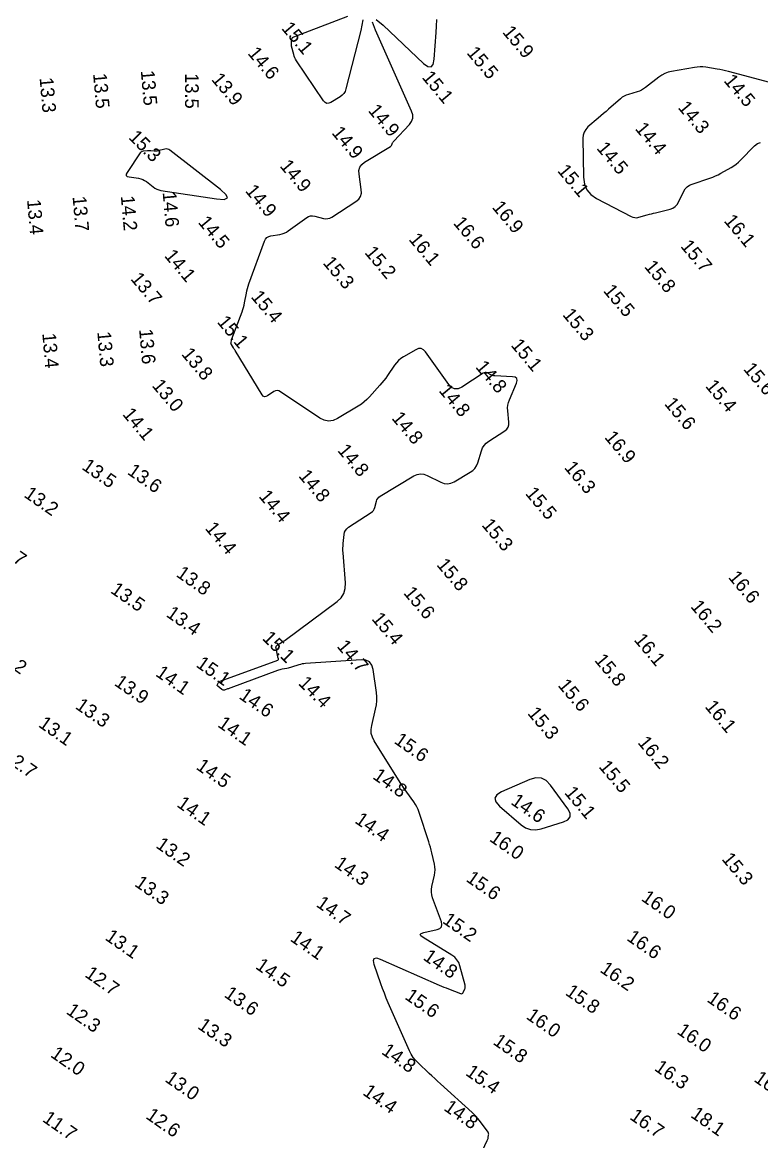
# Model space of a CAD drawing. Extents: x 988130 to 1132882, y 654656 to 841453.
# Drawn here: x 1101312.3 to 1101582.6, y 687344.8 to 687754.5 of the extents above; entities that cross this region are included whole.
import ezdxf

# ---------------------------------------------------------------- set-up
doc = ezdxf.new("R2010")
doc.units = 0
doc.layers.add('V-TOPO-MAJR', color=7, linetype='Continuous')
doc.layers.add('V-TOPO-SOUN', color=7, linetype='Continuous')

msp = doc.modelspace()

# ---------------------------------------------------------------- linework, layer by layer
at = {"layer": 'V-TOPO-MAJR'}
for points in [[(1101436.97, 687755.44), (1101436.27, 687751.56), (1101430.8, 687730.13), (1101430.48, 687729.24), (1101430.02, 687728.45), (1101429.41, 687727.78), (1101428.65, 687727.22), (1101425.3, 687725.19), (1101424.51, 687724.85), (1101423.78, 687724.83), (1101423.13, 687725.15), (1101422.54, 687725.8), (1101412.68, 687740.44), (1101412.36, 687740.97), (1101412.08, 687741.53), (1101411.85, 687742.11), (1101411.67, 687742.71), (1101410.91, 687745.74), (1101410.84, 687746.07), (1101410.81, 687746.39), (1101410.81, 687746.72), (1101410.83, 687747.05), (1101411.01, 687748.37), (1101411.09, 687748.67), (1101411.23, 687748.92), (1101411.44, 687749.12), (1101411.72, 687749.26), (1101431.46, 687756.76)], [(1101441.91, 687755.59), (1101444.37, 687753.53), (1101459.19, 687739.47), (1101460.77, 687738.3), (1101461.94, 687738.17), (1101462.72, 687739.06), (1101463.1, 687740.98), (1101463.81, 687750.75), (1101463.98, 687753.18), (1101464.12, 687755.61)], [(1101475.41, 687329.71), (1101482.54, 687344.8), (1101482.65, 687345.05), (1101482.74, 687345.3), (1101482.81, 687345.56), (1101482.86, 687345.82), (1101483.04, 687346.88), (1101483.06, 687347.14), (1101483.03, 687347.39), (1101482.95, 687347.62), (1101482.81, 687347.84), (1101479.67, 687352.16), (1101479.08, 687352.93), (1101478.45, 687353.68), (1101477.78, 687354.38), (1101477.07, 687355.06), (1101465.37, 687365.65), (1101464.34, 687366.58), (1101463.32, 687367.53), (1101462.29, 687368.47), (1101461.28, 687369.42), (1101457.22, 687373.23), (1101456.26, 687374.23), (1101455.41, 687375.3), (1101454.68, 687376.45), (1101454.07, 687377.69), (1101446.3, 687395.33), (1101445.57, 687397.04), (1101444.88, 687398.77), (1101444.22, 687400.51), (1101443.59, 687402.26), (1101441.17, 687409.3), (1101440.85, 687410.74), (1101441.11, 687411.56), (1101441.94, 687411.75), (1101443.36, 687411.31), (1101464.96, 687401.76), (1101465.8, 687401.4), (1101466.63, 687401.05), (1101467.48, 687400.71), (1101468.32, 687400.38), (1101472.76, 687398.69), (1101473.06, 687398.62), (1101473.33, 687398.66), (1101473.54, 687398.81), (1101473.71, 687399.08), (1101474.3, 687400.38), (1101474.41, 687400.7), (1101474.47, 687401.03), (1101474.47, 687401.37), (1101474.41, 687401.71), (1101472.53, 687408.77), (1101472.09, 687409.99), (1101471.45, 687411.06), (1101470.61, 687411.98), (1101469.56, 687412.75), (1101459.01, 687419.2), (1101458.23, 687419.8), (1101458.02, 687420.3), (1101458.38, 687420.71), (1101459.31, 687421.03), (1101464.16, 687422.11), (1101465.17, 687422.49), (1101465.77, 687423.09), (1101465.96, 687423.92), (1101465.73, 687424.98), (1101462.5, 687433.79), (1101462.21, 687434.79), (1101462.07, 687435.8), (1101462.08, 687436.82), (1101462.24, 687437.85), (1101463.19, 687442), (1101463.37, 687443.03), (1101463.43, 687444.06), (1101463.37, 687445.08), (1101463.19, 687446.11), (1101462.25, 687450.21), (1101462, 687451.24), (1101461.74, 687452.25), (1101461.44, 687453.27), (1101461.13, 687454.27), (1101457.64, 687465.05), (1101457.26, 687466.08), (1101456.81, 687467.06), (1101456.28, 687468), (1101455.67, 687468.9), (1101453.09, 687472.43), (1101452.45, 687473.32), (1101451.83, 687474.22), (1101451.23, 687475.13), (1101450.64, 687476.05), (1101441.14, 687491.29), (1101440.47, 687492.62), (1101440.09, 687494), (1101440.01, 687495.43), (1101440.22, 687496.9), (1101441.66, 687502.9), (1101441.95, 687504.4), (1101442.09, 687505.91), (1101442.09, 687507.43), (1101441.95, 687508.95), (1101440.74, 687517.36), (1101440.26, 687519.02), (1101439.37, 687520.17), (1101438.06, 687520.8), (1101436.34, 687520.93), (1101416.03, 687519.58), (1101415.42, 687519.52), (1101414.8, 687519.42), (1101414.2, 687519.29), (1101413.6, 687519.12), (1101410.87, 687518.27), (1101410.45, 687518.15), (1101410.02, 687518.03), (1101409.59, 687517.93), (1101409.16, 687517.83), (1101407.43, 687517.47), (1101407, 687517.38), (1101406.57, 687517.26), (1101406.15, 687517.13), (1101405.73, 687516.99), (1101388.6, 687510.69), (1101388.32, 687510.59), (1101388.04, 687510.49), (1101387.76, 687510.38), (1101387.48, 687510.28), (1101386.36, 687509.88), (1101386.08, 687509.81), (1101385.82, 687509.82), (1101385.57, 687509.9), (1101385.34, 687510.05), (1101383.84, 687511.27), (1101383.72, 687511.41), (1101383.66, 687511.56), (1101383.66, 687511.72), (1101383.73, 687511.89), (1101384.15, 687512.59), (1101384.26, 687512.76), (1101384.4, 687512.89), (1101384.56, 687513.01), (1101384.74, 687513.09), (1101405.83, 687520.84), (1101405.96, 687520.91), (1101406.04, 687521.01), (1101406.08, 687521.13), (1101406.06, 687521.28), (1101405.9, 687521.94), (1101405.86, 687522.1), (1101405.82, 687522.27), (1101405.78, 687522.43), (1101405.75, 687522.6), (1101405.21, 687525.24), (1101405.18, 687525.62), (1101405.26, 687525.95), (1101405.45, 687526.23), (1101405.75, 687526.46), (1101407.15, 687527.3), (1101407.5, 687527.51), (1101407.85, 687527.73), (1101408.18, 687527.96), (1101408.51, 687528.2), (1101427.53, 687542.34), (1101429, 687543.72), (1101430, 687545.31), (1101430.54, 687547.11), (1101430.61, 687549.12), (1101429.75, 687560.15), (1101429.7, 687561), (1101429.7, 687561.84), (1101429.72, 687562.68), (1101429.79, 687563.52), (1101430.13, 687566.89), (1101430.3, 687567.68), (1101430.62, 687568.38), (1101431.09, 687568.99), (1101431.72, 687569.5), (1101440, 687574.91), (1101440.47, 687575.27), (1101440.84, 687575.7), (1101441.12, 687576.19), (1101441.32, 687576.74), (1101441.93, 687579.08), (1101442.13, 687579.63), (1101442.42, 687580.11), (1101442.8, 687580.52), (1101443.27, 687580.86), (1101455.7, 687588.31), (1101456.9, 687588.86), (1101458.1, 687589.07), (1101459.32, 687588.95), (1101460.55, 687588.5), (1101465.5, 687586.05), (1101466.73, 687585.59), (1101467.95, 687585.47), (1101469.17, 687585.67), (1101470.37, 687586.2), (1101476.33, 687589.67), (1101477.26, 687590.32), (1101478.02, 687591.1), (1101478.61, 687592.02), (1101479.04, 687593.07), (1101480.42, 687597.53), (1101480.85, 687598.59), (1101481.43, 687599.52), (1101482.17, 687600.34), (1101483.07, 687601.03), (1101488.94, 687604.83), (1101489.7, 687605.46), (1101490.2, 687606.21), (1101490.47, 687607.07), (1101490.48, 687608.05), (1101490.04, 687612.21), (1101490, 687613.25), (1101490.08, 687614.26), (1101490.3, 687615.25), (1101490.64, 687616.23), (1101493.21, 687622.33), (1101493.47, 687623.3), (1101493.31, 687624.01), (1101492.74, 687624.47), (1101491.75, 687624.66), (1101485.37, 687625.02), (1101484.98, 687625.06), (1101484.6, 687625.14), (1101484.23, 687625.25), (1101483.87, 687625.4), (1101482.45, 687626.07), (1101482.09, 687626.19), (1101481.75, 687626.21), (1101481.41, 687626.14), (1101481.07, 687625.97), (1101473.22, 687620.89), (1101471.85, 687620.25), (1101470.6, 687620.2), (1101469.46, 687620.71), (1101468.42, 687621.81), (1101459.94, 687633.78), (1101459.17, 687634.59), (1101458.31, 687635), (1101457.36, 687634.99), (1101456.33, 687634.57), (1101451.82, 687631.95), (1101450.88, 687631.33), (1101450.02, 687630.61), (1101449.25, 687629.81), (1101448.56, 687628.91), (1101445.99, 687625.12), (1101445.34, 687624.19), (1101444.65, 687623.28), (1101443.93, 687622.39), (1101443.18, 687621.53), (1101439.39, 687617.27), (1101438.47, 687616.32), (1101437.49, 687615.44), (1101436.44, 687614.64), (1101435.33, 687613.92), (1101427.71, 687609.36), (1101426.07, 687608.63), (1101424.44, 687608.41), (1101422.82, 687608.71), (1101421.22, 687609.52), (1101406.78, 687619.2), (1101406.19, 687619.49), (1101405.6, 687619.59), (1101405, 687619.5), (1101404.41, 687619.21), (1101402.03, 687617.65), (1101401.46, 687617.39), (1101400.95, 687617.37), (1101400.5, 687617.61), (1101400.1, 687618.09), (1101390.22, 687634.26), (1101390.06, 687634.51), (1101389.9, 687634.77), (1101389.75, 687635.02), (1101389.59, 687635.27), (1101388.84, 687636.48), (1101388.76, 687636.65), (1101388.71, 687636.81), (1101388.7, 687636.99), (1101388.72, 687637.17), (1101388.86, 687637.91), (1101388.9, 687638.09), (1101388.95, 687638.27), (1101389, 687638.45), (1101389.06, 687638.62), (1101392.76, 687648.42), (1101393.06, 687649.25), (1101393.31, 687650.09), (1101393.53, 687650.95), (1101393.71, 687651.81), (1101394.36, 687655.29), (1101394.54, 687656.16), (1101394.75, 687657.01), (1101395, 687657.86), (1101395.29, 687658.7), (1101401.03, 687674.36), (1101401.39, 687675.08), (1101401.89, 687675.63), (1101402.52, 687676.02), (1101403.29, 687676.25), (1101406.63, 687676.84), (1101407.45, 687677.03), (1101408.23, 687677.3), (1101408.97, 687677.67), (1101409.68, 687678.12), (1101416.44, 687682.99), (1101417.13, 687683.39), (1101417.85, 687683.61), (1101418.61, 687683.66), (1101419.39, 687683.54), (1101422.6, 687682.69), (1101423.39, 687682.56), (1101424.15, 687682.59), (1101424.89, 687682.79), (1101425.6, 687683.16), (1101434.43, 687688.84), (1101435.46, 687689.7), (1101436.14, 687690.72), (1101436.46, 687691.9), (1101436.43, 687693.24), (1101435.59, 687698.93), (1101435.56, 687700.27), (1101435.89, 687701.44), (1101436.58, 687702.44), (1101437.63, 687703.27), (1101447.07, 687709.01), (1101447.24, 687709.12), (1101447.37, 687709.26), (1101447.48, 687709.42), (1101447.57, 687709.59), (1101447.87, 687710.35), (1101447.95, 687710.53), (1101448.05, 687710.71), (1101448.16, 687710.87), (1101448.29, 687711.02), (1101454.03, 687717.12), (1101454.83, 687718.21), (1101455.24, 687719.38), (1101455.24, 687720.62), (1101454.85, 687721.92), (1101441.67, 687751.63), (1101440.56, 687754.64)], [(1101585.97, 687732.45), (1101570.83, 687736.49), (1101569.81, 687736.75), (1101568.78, 687736.99), (1101567.75, 687737.19), (1101566.71, 687737.37), (1101562.55, 687738.05), (1101561.51, 687738.18), (1101560.47, 687738.21), (1101559.43, 687738.16), (1101558.4, 687738.02), (1101550.05, 687736.54), (1101548.78, 687736.24), (1101547.57, 687735.79), (1101546.43, 687735.19), (1101545.35, 687734.45), (1101540.42, 687730.59), (1101539.73, 687730.11), (1101539.01, 687729.69), (1101538.25, 687729.35), (1101537.46, 687729.08), (1101534.21, 687728.14), (1101533.42, 687727.86), (1101532.68, 687727.5), (1101531.97, 687727.07), (1101531.32, 687726.55), (1101526.96, 687722.73), (1101526.02, 687721.91), (1101525.08, 687721.09), (1101524.14, 687720.27), (1101523.2, 687719.45), (1101519.42, 687716.18), (1101518.6, 687715.31), (1101518.01, 687714.33), (1101517.67, 687713.24), (1101517.57, 687712.05), (1101517.8, 687697.74), (1101518.13, 687695.28), (1101519.03, 687693.17), (1101520.51, 687691.42), (1101522.55, 687690.02), (1101535.17, 687683.4), (1101535.88, 687683.11), (1101536.6, 687682.96), (1101537.34, 687682.95), (1101538.09, 687683.1), (1101541.13, 687683.96), (1101541.89, 687684.18), (1101542.65, 687684.38), (1101543.42, 687684.58), (1101544.18, 687684.78), (1101549.48, 687686.11), (1101550.47, 687686.46), (1101551.32, 687687), (1101552.02, 687687.73), (1101552.57, 687688.63), (1101554.46, 687692.61), (1101555.01, 687693.52), (1101555.7, 687694.27), (1101556.53, 687694.86), (1101557.51, 687695.29), (1101564.08, 687697.45), (1101565.11, 687697.82), (1101566.12, 687698.23), (1101567.1, 687698.7), (1101568.06, 687699.21), (1101571.87, 687701.36), (1101572.8, 687701.93), (1101573.68, 687702.56), (1101574.51, 687703.26), (1101575.29, 687704.01), (1101580.34, 687709.25), (1101581.47, 687710.13), (1101582.64, 687710.5)]]:
    msp.add_lwpolyline(points, dxfattribs=at)
for points in [[(1101361.26, 687707.33), (1101360.95, 687707.31), (1101360.63, 687707.32), (1101359.37, 687707.4), (1101359.05, 687707.41), (1101358.73, 687707.42), (1101358.41, 687707.41), (1101358.1, 687707.4), (1101356.55, 687707.3), (1101356.2, 687707.25), (1101355.9, 687707.12), (1101355.64, 687706.92), (1101355.42, 687706.65), (1101350.66, 687699.52), (1101350.35, 687698.89), (1101350.37, 687698.4), (1101350.72, 687698.06), (1101351.41, 687697.87), (1101354.9, 687697.39), (1101355.67, 687697.24), (1101356.39, 687696.98), (1101357.08, 687696.63), (1101357.72, 687696.18), (1101360.21, 687694.2), (1101360.85, 687693.75), (1101361.53, 687693.39), (1101362.26, 687693.13), (1101363.02, 687692.97), (1101383.38, 687689.87), (1101386.21, 687689.67), (1101387.4, 687690.17), (1101386.94, 687691.38), (1101384.85, 687693.3), (1101366.36, 687707.65), (1101365.91, 687707.93), (1101365.45, 687708.09), (1101364.95, 687708.13), (1101364.44, 687708.06), (1101361.88, 687707.43), (1101361.57, 687707.37)], [(1101485.36, 687470.24), (1101485.68, 687468.87), (1101487.03, 687467.35), (1101494.92, 687460.55), (1101496.6, 687459.41), (1101498.38, 687458.77), (1101500.27, 687458.65), (1101502.26, 687459.04), (1101510.45, 687461.61), (1101512.08, 687462.38), (1101512.89, 687463.44), (1101512.87, 687464.76), (1101512.02, 687466.36), (1101505.71, 687475.08), (1101504.14, 687476.73), (1101502.36, 687477.62), (1101500.37, 687477.75), (1101498.18, 687477.12), (1101487.8, 687472.53), (1101486.07, 687471.46)]]:
    msp.add_lwpolyline(points, close=True, dxfattribs=at)

# ---------------------------------------------------------------- texts
at = {"layer": 'V-TOPO-SOUN'}
for s, rotation, p in [('15.1 ', 310, (1101406.95, 687752.26)), ('15.9 ', 310, (1101487.86, 687750.84)), ('14.6 ', 310, (1101394.59, 687743.08)), ('15.5 ', 310, (1101474.79, 687743.24)), ('13.5 ', 275, (1101338.2, 687735.72)), ('13.5 ', 275, (1101355.67, 687736.8)), ('13.5 ', 270, (1101371.9, 687735.9)), ('13.9 ', 310, (1101381.3, 687733.51)), ('15.1 ', 310, (1101458.39, 687734.28)), ('14.5 ', 310, (1101568.9, 687733.04)), ('13.3 ', 275, (1101318.61, 687734.17)), ('14.9 ', 310, (1101438.68, 687722.09)), ('14.3 ', 310, (1101552.11, 687723.22)), ('15.3 ', 315, (1101350.89, 687712.14)), ('14.9 ', 310, (1101425.32, 687713.97)), ('14.4 ', 310, (1101536.44, 687715.45)), ('14.5 ', 310, (1101522.35, 687708.29)), ('14.9 ', 310, (1101406.35, 687701.77)), ('15.1 ', 310, (1101507.99, 687700.03)), ('14.9 ', 310, (1101393.7, 687692.66)), ('13.7 ', 275, (1101330.69, 687690.68)), ('14.2 ', 275, (1101348.35, 687690.89)), ('14.6 ', 275, (1101363.67, 687692.26)), ('13.4 ', 275, (1101314.02, 687689.48)), ('16.9 ', 310, (1101484.07, 687686.68)), ('14.5 ', 310, (1101376.43, 687681.14)), ('16.6 ', 310, (1101469.85, 687680.88)), ('16.1 ', 310, (1101568.95, 687681.7)), ('16.1 ', 310, (1101453.57, 687674.89)), ('15.7 ', 310, (1101553.07, 687672.4)), ('14.1 ', 310, (1101364.08, 687668.87)), ('15.2 ', 310, (1101437.41, 687670.06)), ('15.3 ', 310, (1101422.1, 687666.3)), ('15.8 ', 310, (1101539.82, 687664.91)), ('13.7 ', 310, (1101351.69, 687660.45)), ('15.5 ', 310, (1101524.77, 687656.08)), ('15.4 ', 310, (1101395.78, 687653.84)), ('15.3 ', 310, (1101509.87, 687647.3)), ('15.1 ', 310, (1101383.41, 687644.61)), ('13.6 ', 275, (1101355.05, 687642.04)), ('13.4 ', 275, (1101319.6, 687640.52)), ('13.3 ', 275, (1101339.75, 687641.09)), ('15.1 ', 310, (1101490.96, 687636.13)), ('13.8 ', 310, (1101370.33, 687632.86)), ('14.8 ', 310, (1101477.99, 687628.15)), ('15.6 ', 310, (1101576.06, 687627.41)), ('13.0 ', 310, (1101359.55, 687621.32)), ('14.8 ', 310, (1101464.57, 687619.46)), ('15.4 ', 310, (1101562.15, 687621.16)), ('15.6 ', 310, (1101547.14, 687614.66)), ('14.1 ', 310, (1101348.74, 687610.84)), ('14.8 ', 310, (1101447.28, 687609.42)), ('16.9 ', 310, (1101525.23, 687602.39)), ('14.8 ', 310, (1101427.48, 687597.56)), ('13.5 ', 325, (1101333.77, 687591.04)), ('13.6 ', 325, (1101350.45, 687589.22)), ('16.3 ', 310, (1101510.51, 687591.3)), ('14.8 ', 310, (1101413.2, 687588.23)), ('13.2 ', 325, (1101312.59, 687580.86)), ('15.5 ', 310, (1101496.22, 687581.81)), ('14.4 ', 310, (1101398.66, 687580.73)), ('14.4 ', 310, (1101378.99, 687569.01)), ('15.3 ', 310, (1101480.27, 687570.26)), ('12.7 ', 325, (1101300.91, 687562.41)), ('13.8 ', 325, (1101368.33, 687551.71)), ('15.8 ', 310, (1101463.75, 687555.68)), ('16.6 ', 310, (1101570.54, 687551.11)), ('13.5 ', 325, (1101344.27, 687545.76)), ('15.6 ', 310, (1101451.62, 687545.36)), ('16.2 ', 310, (1101556.75, 687540.38)), ('13.4 ', 325, (1101364.65, 687537.04)), ('15.4 ', 310, (1101439.96, 687535.88)), ('15.1 ', 315, (1101399.89, 687528.62)), ('16.1 ', 310, (1101536.03, 687528.16)), ('14.7 ', 310, (1101427.24, 687525.81)), ('12.2 ', 325, (1101301.06, 687522.86)), ('15.8 ', 310, (1101521.56, 687520.71)), ('14.1 ', 325, (1101360.77, 687515.29)), ('15.1 ', 325, (1101375.6, 687518.61)), ('13.9 ', 325, (1101345.66, 687511.86)), ('14.4 ', 315, (1101413.09, 687512.11)), ('14.6 ', 325, (1101391.33, 687506.99)), ('15.6 ', 310, (1101508.15, 687511.5)), ('13.3 ', 325, (1101331.4, 687503.32)), ('16.1 ', 310, (1101561.98, 687503.7)), ('15.3 ', 310, (1101497.04, 687501.24)), ('13.1 ', 325, (1101317.88, 687496.66)), ('14.1 ', 325, (1101383.5, 687496.67)), ('15.6 ', 325, (1101448.11, 687490.64)), ('16.2 ', 310, (1101537.39, 687490.53)), ('12.7 ', 325, (1101304.71, 687484.75)), ('14.5 ', 325, (1101375.61, 687481.14)), ('15.5 ', 310, (1101523.14, 687481.69)), ('14.8 ', 325, (1101440.28, 687477.63)), ('15.1 ', 310, (1101510.57, 687472.15)), ('14.1 ', 325, (1101368.56, 687467.37)), ('14.6 ', 325, (1101490.85, 687468.3)), ('14.4 ', 325, (1101433.74, 687461.45)), ('16.0 ', 325, (1101483.02, 687454.8)), ('13.2 ', 325, (1101360.88, 687452.37)), ('14.3 ', 325, (1101426.23, 687445.31)), ('15.3 ', 310, (1101568.15, 687447.86)), ('13.3 ', 325, (1101353.1, 687438.29)), ('15.6 ', 325, (1101474.47, 687440.04)), ('16.0 ', 325, (1101538.64, 687432.96)), ('14.7 ', 325, (1101419.57, 687430.8)), ('15.2 ', 325, (1101465.83, 687424.77)), ('13.1 ', 325, (1101342.27, 687418.61)), ('14.1 ', 325, (1101410.05, 687418.21)), ('16.6 ', 325, (1101533.3, 687418.42)), ('14.8 ', 325, (1101458.74, 687411.32)), ('12.7 ', 325, (1101334.87, 687405.06)), ('14.5 ', 325, (1101397.36, 687408.06)), ('16.2 ', 325, (1101523.5, 687406.82)), ('13.6 ', 325, (1101385.87, 687397.7)), ('15.6 ', 325, (1101452.04, 687396.91)), ('15.8 ', 325, (1101510.81, 687398.43)), ('16.6 ', 325, (1101562.66, 687395.95)), ('12.3 ', 325, (1101328.05, 687391.53)), ('16.0 ', 325, (1101496.47, 687389.69)), ('13.3 ', 325, (1101376.17, 687386.11)), ('16.0 ', 325, (1101551.68, 687384.2)), ('15.8 ', 325, (1101484.34, 687380.33)), ('12.0 ', 325, (1101322.3, 687375.7)), ('14.8 ', 325, (1101443.49, 687376.8)), ('15.4 ', 325, (1101474.26, 687369.02)), ('16.3 ', 325, (1101543.39, 687370.76)), ('13.0 ', 325, (1101364.21, 687366.67)), ('16.2 ', 325, (1101579.86, 687366.71)), ('14.4 ', 325, (1101436.63, 687361.83)), ('14.8 ', 325, (1101466.31, 687356.14)), ('11.7 ', 325, (1101319.36, 687352.04)), ('12.6 ', 325, (1101357.2, 687353.16)), ('16.7 ', 325, (1101534.37, 687352.89)), ('18.1 ', 325, (1101556.68, 687353.61))]:
    msp.add_text(s, height=5, rotation=rotation, dxfattribs=at).set_placement(p)

doc.saveas('drawing.dxf')
